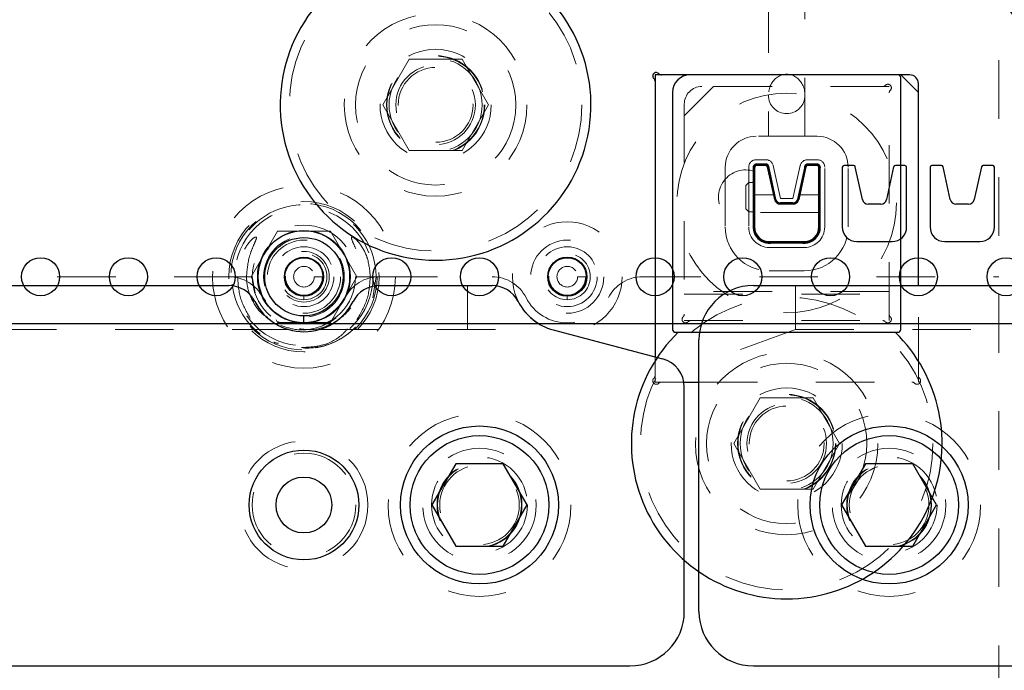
# Model space of a CAD drawing. Header units: inches. Extents: x 1880 to 2363, y -453 to -54.
# Tile 753 of 1056: x 1983.58 to 1985.26, y -68.53 to -67.42. Entities that reach past the tile are written whole.
import ezdxf

# ---------------------------------------------------------------- set-up
doc = ezdxf.new("R2010")
doc.units = ezdxf.units.IN
doc.header["$LTSCALE"] = 0.5
doc.header["$MEASUREMENT"] = 0
doc.linetypes.add('HIDDEN', pattern=[0.225, 0.15, -0.075])
for name, color, linetype in [('APP-M-S', 30, 'Continuous'), ('DIE-M-S', 8, 'Continuous'), ('DIE-M-S2', 1, 'Continuous'), ('DIE-M-S3', 8, 'Continuous'), ('DSS-M-S', 53, 'Continuous'), ('PAD-M-S', 135, 'Continuous'), ('PUN-M-S', 8, 'Continuous'), ('RAI-M-S', 8, 'Continuous'), ('SID-M-D', 42, 'Continuous'), ('ST1-M-S', 193, 'Continuous'), ('ST2-M-S', 193, 'Continuous'), ('SVD-M-S', 8, 'Continuous'), ('SVF-M-S', 8, 'Continuous')]:
    doc.layers.add(name, color=color, linetype=linetype)

# ---------------------------------------------------------------- blocks, each defined once
blk = doc.blocks.new('STRIP')
at = {"layer": 'APP-M-S', "linetype": 'Continuous', "lineweight": 25}
for p, q in [((1947.7705, -67.6741), (1947.7705, -67.7761)), ((1947.7898, -67.6711), (1947.7735, -67.6711)), ((1947.805, -67.7294), (1947.7927, -67.6734)), ((1947.8583, -67.6734), (1947.846, -67.7294)), ((1947.8775, -67.6711), (1947.8613, -67.6711)), ((1947.8805, -67.7761), (1947.8805, -67.6741)), ((1947.9205, -67.6741), (1947.9205, -67.7761)), ((1947.9398, -67.6711), (1947.9235, -67.6711)), ((1947.955, -67.7294), (1947.9427, -67.6734)), ((1948.0083, -67.6734), (1947.996, -67.7294)), ((1948.0275, -67.6711), (1948.0113, -67.6711)), ((1948.0305, -67.7761), (1948.0305, -67.6741)), ((1948.0705, -67.6741), (1948.0705, -67.7761)), ((1948.0898, -67.6711), (1948.0735, -67.6711)), ((1948.105, -67.7294), (1948.0927, -67.6734)), ((1948.1583, -67.6734), (1948.146, -67.7294)), ((1948.1775, -67.6711), (1948.1613, -67.6711)), ((1948.1805, -67.7761), (1948.1805, -67.6741)), ((1947.8363, -67.7372), (1947.8148, -67.7372)), ((1947.9863, -67.7372), (1947.9648, -67.7372)), ((1948.1363, -67.7372), (1948.1148, -67.7372)), ((1947.7955, -67.8011), (1947.8555, -67.8011)), ((1947.9455, -67.8011), (1948.0055, -67.8011)), ((1948.0955, -67.8011), (1948.1555, -67.8011)), ((1936.8505, -67.9411), (1951.3505, -67.9411))]:
    blk.add_line(p, q, dxfattribs=at)
for centre in [(1946.5505, -67.8611), (1946.7005, -67.8611), (1946.8505, -67.8611), (1947.0005, -67.8611), (1947.1505, -67.8611), (1947.3005, -67.8611), (1947.4505, -67.8611), (1947.6005, -67.8611), (1947.7505, -67.8611), (1947.9005, -67.8611), (1948.0505, -67.8611), (1948.2005, -67.8611)]:
    blk.add_circle(centre, 0.0325, dxfattribs=at)
for centre, radius, start, end in [((1947.7735, -67.6741), 0.003, 90, 180), ((1947.7898, -67.6741), 0.003, 12.4074, 90), ((1947.8613, -67.6741), 0.003, 90, 167.5926), ((1947.8775, -67.6741), 0.003, 0, 90), ((1947.9235, -67.6741), 0.003, 90, 180), ((1947.9398, -67.6741), 0.003, 12.4074, 90), ((1948.0113, -67.6741), 0.003, 90, 167.5926), ((1948.0275, -67.6741), 0.003, 0, 90), ((1948.0735, -67.6741), 0.003, 90, 180), ((1948.0898, -67.6741), 0.003, 12.4074, 90), ((1948.1613, -67.6741), 0.003, 90, 167.5926), ((1948.1775, -67.6741), 0.003, 0, 90), ((1947.8148, -67.7272), 0.01, 192.4074, 270), ((1947.8363, -67.7272), 0.01, 270, 347.5926), ((1947.9648, -67.7272), 0.01, 192.4074, 270), ((1947.9863, -67.7272), 0.01, 270, 347.5926), ((1948.1148, -67.7272), 0.01, 192.4074, 270), ((1948.1363, -67.7272), 0.01, 270, 347.5926), ((1947.7955, -67.7761), 0.025, 180, 270), ((1947.8555, -67.7761), 0.025, 270, 0), ((1947.9455, -67.7761), 0.025, 180, 270), ((1948.0055, -67.7761), 0.025, 270, 0), ((1948.0955, -67.7761), 0.025, 180, 270), ((1948.1555, -67.7761), 0.025, 270, 0)]:
    blk.add_arc(centre, radius, start, end, dxfattribs=at)

msp = doc.modelspace()

# ---------------------------------------------------------------- linework, layer by layer
at = {"layer": 'DIE-M-S', "linetype": 'Continuous', "lineweight": 25}
for p, q in [((1985.10106, -67.51607), (1984.67701, -67.51607)), ((1984.66606, -67.52702), (1984.66606, -67.99787)), ((1985.11606, -67.87617), (1985.11606, -67.53107)), ((1984.71533, -68.04107), (1984.74106, -68.04107))]:
    msp.add_line(p, q, dxfattribs=at)
at = {"layer": 'DIE-M-S', "linetype": 'HIDDEN', "lineweight": 18}
for p, q in [((1985.11606, -68.03011), (1985.11606, -67.87617)), ((1984.66606, -67.99787), (1984.66606, -68.03011)), ((1984.67701, -68.04107), (1984.71533, -68.04107)), ((1984.74106, -68.04107), (1985.1051, -68.04107))]:
    msp.add_line(p, q, dxfattribs=at)
at = {"layer": 'DIE-M-S', "linetype": 'Continuous', "lineweight": 25}
for centre, radius in [((1984.06606, -67.86107), 0.079), ((1984.51606, -67.86107), 0.0335)]:
    msp.add_circle(centre, radius, dxfattribs=at)
at = {"layer": 'DIE-M-S', "linetype": 'HIDDEN', "lineweight": 18}
for centre in [(1984.36606, -68.25117), (1985.06606, -68.25117)]:
    msp.add_circle(centre, 0.068, dxfattribs=at)
at = {"layer": 'DIE-M-S', "linetype": 'Continuous', "lineweight": 25}
for centre, radius, start, end in [((1984.66818, -67.51819), 0.006, 42.59227, 227.40773), ((1984.66006, -67.52702), 0.006, 0, 47.40773), ((1984.67701, -67.51007), 0.006, 222.59227, 270), ((1985.10106, -67.53107), 0.015, 0, 90)]:
    msp.add_arc(centre, radius, start, end, dxfattribs=at)
at = {"layer": 'DIE-M-S', "linetype": 'HIDDEN', "lineweight": 18}
for centre, start, end in [((1984.66818, -68.03894), 132.59227, 317.40773), ((1984.66006, -68.03011), 312.59227, 0), ((1984.67701, -68.04707), 90, 137.40773), ((1985.1051, -68.04707), 42.59227, 90), ((1985.11394, -68.03894), 222.59227, 47.40773), ((1985.12206, -68.03011), 180, 227.40773)]:
    msp.add_arc(centre, 0.006, start, end, dxfattribs=at)
at = {"layer": 'DIE-M-S2', "linetype": 'Continuous', "lineweight": 25}
for p, q in [((1984.66606, -67.51607), (1984.66606, -67.99787)), ((1985.08606, -67.51607), (1984.66606, -67.51607)), ((1985.11606, -67.54607), (1985.08606, -67.51607)), ((1985.11606, -67.87617), (1985.11606, -67.54607)), ((1984.83389, -67.67407), (1984.83389, -67.77607)), ((1984.85531, -67.6689), (1984.83906, -67.6689)), ((1984.87267, -67.72889), (1984.86036, -67.67295)), ((1984.92176, -67.67295), (1984.90945, -67.72889)), ((1984.94306, -67.6689), (1984.92681, -67.6689)), ((1984.94823, -67.77607), (1984.94823, -67.67407)), ((1984.9018, -67.73504), (1984.88031, -67.73504)), ((1984.86106, -67.80324), (1984.92106, -67.80324)), ((1984.71533, -68.04107), (1984.74106, -68.04107))]:
    msp.add_line(p, q, dxfattribs=at)
at = {"layer": 'DIE-M-S2', "linetype": 'HIDDEN', "lineweight": 18}
for p, q in [((1985.11606, -68.04107), (1985.11606, -67.87617)), ((1984.66606, -67.99787), (1984.66606, -68.04107)), ((1984.66606, -68.04107), (1984.71533, -68.04107)), ((1984.74106, -68.04107), (1985.11606, -68.04107))]:
    msp.add_line(p, q, dxfattribs=at)
at = {"layer": 'DIE-M-S2', "linetype": 'Continuous', "lineweight": 25}
for centre, radius, start, end in [((1984.83906, -67.67407), 0.00517, 90, 180), ((1984.85531, -67.67407), 0.00517, 12.40742, 90), ((1984.92681, -67.67407), 0.00517, 90, 167.59258), ((1984.94306, -67.67407), 0.00517, 0, 90), ((1984.88031, -67.72721), 0.00783, 192.40742, 270), ((1984.9018, -67.72721), 0.00783, 270, 347.59258), ((1984.86106, -67.77607), 0.02717, 180, 270), ((1984.92106, -67.77607), 0.02717, 270, 0)]:
    msp.add_arc(centre, radius, start, end, dxfattribs=at)
at = {"layer": 'DIE-M-S3', "linetype": 'HIDDEN', "lineweight": 18}
for p, q in [((1984.85981, -67.17857), (1984.85981, -67.62107)), ((1984.92231, -67.62107), (1984.92231, -67.17857)), ((1984.94306, -67.62107), (1984.83906, -67.62107)), ((1984.78606, -67.67407), (1984.78606, -67.77607)), ((1984.82606, -67.67407), (1984.82606, -67.77607)), ((1984.85531, -67.66107), (1984.83906, -67.66107)), ((1984.88031, -67.72721), (1984.86801, -67.67127)), ((1984.91411, -67.67127), (1984.9018, -67.72721)), ((1984.94306, -67.66107), (1984.92681, -67.66107)), ((1984.95606, -67.77607), (1984.95606, -67.67407)), ((1984.99606, -67.77607), (1984.99606, -67.67407)), ((1984.9018, -67.72721), (1984.88031, -67.72721)), ((1984.86106, -67.81107), (1984.92106, -67.81107)), ((1984.09952, -67.86107), (1984.09952, -67.86107)), ((1984.10937, -67.86107), (1984.10937, -67.86107)), ((1984.13496, -67.86107), (1984.13496, -67.86107)), ((1984.1448, -67.86107), (1984.1448, -67.86107)), ((1984.86106, -67.85107), (1984.92106, -67.85107)), ((1984.06606, -67.97918), (1984.06606, -67.97918))]:
    msp.add_line(p, q, dxfattribs=at)
for centre, radius in [((1984.06606, -67.86107), 0.125), ((1984.06606, -67.86107), 0.11811), ((1984.06606, -67.86107), 0.0689), ((1984.51606, -67.86107), 0.0625), ((1984.06606, -67.86107), 0.04331), ((1984.06606, -68.25117), 0.10937)]:
    msp.add_circle(centre, radius, dxfattribs=at)
at = {"layer": 'DIE-M-S3', "linetype": 'Continuous', "lineweight": 25}
for radius in [0.07874, 0.06693, 0.03346]:
    msp.add_circle((1984.06606, -67.86107), radius, dxfattribs=at)
at = {"layer": 'DIE-M-S3', "linetype": 'HIDDEN', "lineweight": 18}
for centre, radius, start, end in [((1984.89106, -67.55107), 0.03125, 180, 0), ((1984.83906, -67.67407), 0.053, 90, 180), ((1984.94306, -67.67407), 0.053, 360, 90), ((1984.83906, -67.67407), 0.013, 90, 180), ((1984.85531, -67.67407), 0.013, 12.40742, 90), ((1984.92681, -67.67407), 0.013, 90, 167.59258), ((1984.94306, -67.67407), 0.013, 360, 90), ((1984.86106, -67.77607), 0.075, 180, 270), ((1984.86106, -67.77607), 0.035, 180, 270), ((1984.92106, -67.77607), 0.035, 270, 0), ((1984.92106, -67.77607), 0.075, 270, 0)]:
    msp.add_arc(centre, radius, start, end, dxfattribs=at)
msp.add_ellipse((1984.89106, -67.55107), major_axis=(0, -0.03608), ratio=0.8660254, start_param=1.5707963, end_param=4.712389, dxfattribs=at)
at = {"layer": 'DIE-M-S3', "linetype": 'Continuous', "lineweight": 25}
msp.add_open_spline([(1984.06606, -67.93981), (1984.06606, -67.9396), (1984.06606, -67.93916), (1984.06606, -67.93597), (1984.06606, -67.932), (1984.06606, -67.92929), (1984.06606, -67.92799)], degree=3, knots=[0, 0, 0, 0, 0.2702613, 0.5624294, 0.7897364, 1, 1, 1, 1], dxfattribs=at)
at = {"layer": 'DSS-M-S', "linetype": 'HIDDEN', "lineweight": 18}
for centre, radius in [((1984.89106, -67.73504), 0.1875), ((1984.06606, -67.86107), 0.1285), ((1984.51606, -67.86107), 0.09375)]:
    msp.add_circle(centre, radius, dxfattribs=at)
at = {"layer": 'PAD-M-S', "linetype": 'HIDDEN', "lineweight": 18}
for p, q in [((1984.76606, -67.53607), (1984.71606, -67.58607)), ((1985.06606, -67.53607), (1984.74606, -67.53607)), ((1985.06606, -67.93607), (1985.06606, -67.53607)), ((1984.71606, -67.56607), (1984.71606, -67.93607)), ((1984.85267, -67.67107), (1984.8417, -67.67107)), ((1984.87038, -67.72857), (1984.85881, -67.676)), ((1984.92331, -67.676), (1984.91174, -67.72857)), ((1984.94041, -67.67107), (1984.92945, -67.67107)), ((1984.83606, -67.67671), (1984.83606, -67.68105)), ((1984.94606, -67.76892), (1984.94606, -67.67671)), ((1984.83606, -67.69507), (1984.83606, -67.75507)), ((1984.901, -67.73721), (1984.88112, -67.73721)), ((1984.8682, -67.80107), (1984.91392, -67.80107)), ((1985.06606, -67.88607), (1984.71606, -67.88607)), ((1984.71606, -67.89107), (1985.06606, -67.89107)), ((1984.71606, -67.93607), (1985.06606, -67.93607))]:
    msp.add_line(p, q, dxfattribs=at)
for centre in [(1984.29106, -67.5674), (1984.89106, -68.14607)]:
    msp.add_circle(centre, 0.068, dxfattribs=at)
for centre, radius, start, end in [((1984.74606, -67.56607), 0.03, 90, 180), ((1985.0551, -67.53007), 0.006, 270, 317.40773), ((1985.06394, -67.53819), 0.006, 312.59227, 137.40773), ((1985.07206, -67.54702), 0.006, 132.59227, 180), ((1984.83906, -67.67407), 0.004, 48.59038, 221.40962), ((1984.85531, -67.67407), 0.004, 330.9978, 131.40962), ((1984.92681, -67.67407), 0.004, 48.59038, 209.0022), ((1984.94306, -67.67407), 0.004, 318.59038, 131.40962), ((1984.82106, -67.72507), 0.0465, 71.18094, 288.7559), ((1984.88112, -67.72621), 0.011, 192.40742, 270), ((1984.901, -67.72621), 0.011, 270, 347.59258), ((1984.86106, -67.77607), 0.026, 164.05763, 285.94237), ((1984.92106, -67.77607), 0.026, 254.05763, 15.94237), ((1984.71006, -67.92511), 0.006, 312.59227, 0), ((1985.07206, -67.92511), 0.006, 180, 227.40773), ((1984.71818, -67.93394), 0.006, 132.59227, 317.40773), ((1984.72701, -67.94207), 0.006, 90, 137.40773), ((1985.0551, -67.94207), 0.006, 42.59227, 90), ((1985.06394, -67.93394), 0.006, 222.59227, 47.40773)]:
    msp.add_arc(centre, radius, start, end, dxfattribs=at)
at = {"layer": 'PUN-M-S', "linetype": 'HIDDEN', "lineweight": 18}
for p, q in [((1984.83606, -67.67407), (1984.83606, -67.77607)), ((1984.85531, -67.67107), (1984.83906, -67.67107)), ((1984.87055, -67.72936), (1984.85824, -67.67342)), ((1984.92388, -67.67342), (1984.91157, -67.72936)), ((1984.94306, -67.67107), (1984.92681, -67.67107)), ((1984.94606, -67.77607), (1984.94606, -67.67407)), ((1984.82606, -67.70007), (1984.82106, -67.70507)), ((1984.82106, -67.74507), (1984.82106, -67.70507)), ((1984.83106, -67.70007), (1984.82606, -67.70007)), ((1984.83606, -67.72107), (1984.86872, -67.72107)), ((1984.91339, -67.72107), (1984.94606, -67.72107)), ((1984.9018, -67.73721), (1984.88031, -67.73721)), ((1984.82106, -67.74507), (1984.82606, -67.75007)), ((1984.83106, -67.75007), (1984.82606, -67.75007)), ((1984.94606, -67.75107), (1984.83606, -67.75107)), ((1984.86106, -67.80107), (1984.92106, -67.80107))]:
    msp.add_line(p, q, dxfattribs=at)
for centre, radius, start, end in [((1984.83906, -67.67407), 0.003, 90, 180), ((1984.85531, -67.67407), 0.003, 12.40742, 90), ((1984.92681, -67.67407), 0.003, 90, 167.59258), ((1984.94306, -67.67407), 0.003, 0, 90), ((1984.83106, -67.69507), 0.005, 270, 0), ((1984.88031, -67.72721), 0.01, 192.40742, 270), ((1984.9018, -67.72721), 0.01, 270, 347.59258), ((1984.83106, -67.75507), 0.005, 0, 90), ((1984.86106, -67.77607), 0.025, 180, 270), ((1984.92106, -67.77607), 0.025, 270, 0)]:
    msp.add_arc(centre, radius, start, end, dxfattribs=at)
at = {"layer": 'RAI-M-S', "linetype": 'Continuous', "lineweight": 25}
for p, q in [((1983.4445, -67.87617), (1983.93761, -67.87617)), ((1984.1945, -67.87617), (1984.38761, -67.87617)), ((1984.83406, -67.87617), (1985.58761, -67.87617)), ((1984.49207, -67.95195), (1984.67882, -68.00124)), ((1984.74106, -68.43317), (1984.74106, -67.96917)), ((1984.71606, -68.43317), (1984.71606, -68.04958)), ((1981.20906, -68.52617), (1984.62306, -68.52617)), ((1984.83406, -68.52617), (1988.34806, -68.52617))]:
    msp.add_line(p, q, dxfattribs=at)
at = {"layer": 'RAI-M-S', "linetype": 'HIDDEN', "lineweight": 18}
for p, q in [((1984.34542, -67.95107), (1984.34542, -67.87617)), ((1984.90591, -67.95107), (1984.90591, -67.87617)), ((1983.34319, -67.95107), (1984.03893, -67.95107)), ((1984.09319, -67.95107), (1984.48893, -67.95107)), ((1984.90591, -67.95107), (1984.74106, -68.01107)), ((1984.90591, -67.95107), (1985.68893, -67.95107))]:
    msp.add_line(p, q, dxfattribs=at)
at = {"layer": 'RAI-M-S', "linetype": 'Continuous', "lineweight": 25}
msp.add_circle((1984.06606, -68.25117), 0.09375, dxfattribs=at)
at = {"layer": 'RAI-M-S', "linetype": 'HIDDEN', "lineweight": 18}
for centre in [(1984.36606, -68.25117), (1985.06606, -68.25117)]:
    msp.add_circle(centre, 0.097, dxfattribs=at)
at = {"layer": 'RAI-M-S', "linetype": 'Continuous', "lineweight": 25}
for centre, radius, start, end in [((1983.93761, -67.92617), 0.05, 26.87743, 90), ((1984.1945, -67.92617), 0.05, 90, 153.12257), ((1984.38761, -67.92617), 0.05, 26.87743, 90), ((1984.83406, -67.96917), 0.093, 90, 180), ((1984.06606, -67.86107), 0.094, 206.87743, 333.12257), ((1984.51606, -67.86107), 0.094, 206.87743, 255.21623), ((1984.66606, -68.04958), 0.05, 0, 75.21623), ((1984.62306, -68.43317), 0.093, 270, 0), ((1984.83406, -68.43317), 0.093, 180, 270)]:
    msp.add_arc(centre, radius, start, end, dxfattribs=at)
at = {"layer": 'ST1-M-S', "linetype": 'Continuous', "lineweight": 25}
for p, q in [((1985.08106, -67.51607), (1984.72606, -67.51607)), ((1985.08606, -67.95107), (1985.08606, -67.52107)), ((1984.69606, -67.54607), (1984.69606, -67.95107)), ((1984.70106, -67.95607), (1985.08106, -67.95607))]:
    msp.add_line(p, q, dxfattribs=at)
at = {"layer": 'ST1-M-S', "linetype": 'HIDDEN', "lineweight": 18}
for centre in [(1984.36606, -68.25117), (1985.06606, -68.25117)]:
    msp.add_circle(centre, 0.15625, dxfattribs=at)
at = {"layer": 'ST1-M-S', "linetype": 'Continuous', "lineweight": 25}
for centre, radius, start, end in [((1985.49106, -67.25607), 0.2655, 293.29593, 246.70407), ((1984.29106, -67.5674), 0.2655, 113.29593, 66.70407), ((1984.72606, -67.54607), 0.03, 90, 180), ((1985.08106, -67.52107), 0.005, 0, 90), ((1984.89106, -68.14607), 0.2655, 134.30507, 45.69493), ((1984.70106, -67.95107), 0.005, 180, 270), ((1985.08106, -67.95107), 0.005, 270, 0)]:
    msp.add_arc(centre, radius, start, end, dxfattribs=at)
at = {"layer": 'ST2-M-S', "linetype": 'HIDDEN', "lineweight": 18}
for p, q in [((1985.25356, -68.99107), (1985.25356, -65.74107)), ((1984.06606, -67.80988), (1984.06606, -67.80988)), ((1984.51606, -67.80988), (1984.51606, -67.80988)), ((1984.06606, -67.82957), (1984.06606, -67.82957)), ((1984.51606, -67.82957), (1984.51606, -67.82957)), ((1983.4445, -67.86117), (1983.93761, -67.86117)), ((1984.08367, -67.86107), (1984.09755, -67.86107)), ((1984.1945, -67.86117), (1984.38761, -67.86117)), ((1984.53367, -67.86107), (1984.54755, -67.86107)), ((1984.6445, -67.86117), (1985.25356, -67.86117))]:
    msp.add_line(p, q, dxfattribs=at)
at = {"layer": 'ST2-M-S', "linetype": 'Continuous', "lineweight": 25}
for p, q in [((1984.85107, -67.67057), (1984.8433, -67.67057)), ((1984.93882, -67.67057), (1984.93105, -67.67057)), ((1984.83556, -67.67831), (1984.83556, -67.76577)), ((1984.87104, -67.72925), (1984.85964, -67.67746)), ((1984.92248, -67.67746), (1984.91108, -67.72925)), ((1984.94656, -67.76577), (1984.94656, -67.67831)), ((1984.9018, -67.73671), (1984.88031, -67.73671)), ((1984.87135, -67.80157), (1984.91076, -67.80157))]:
    msp.add_line(p, q, dxfattribs=at)
at = {"layer": 'ST2-M-S', "linetype": 'HIDDEN', "lineweight": 18}
for centre, radius in [((1984.06606, -67.86107), 0.0625), ((1984.06606, -67.86107), 0.05118), ((1984.51606, -67.86107), 0.0625), ((1984.51606, -67.86107), 0.05118), ((1984.06606, -67.86107), 0.03937), ((1984.51606, -67.86107), 0.03937), ((1984.06606, -67.86107), 0.0315), ((1984.06606, -67.86107), 0.0315), ((1984.06606, -67.86107), 0.01761), ((1984.51606, -67.86107), 0.0315), ((1984.51606, -67.86107), 0.0315), ((1984.51606, -67.86107), 0.01761)]:
    msp.add_circle(centre, radius, dxfattribs=at)
at = {"layer": 'ST2-M-S', "linetype": 'Continuous', "lineweight": 25}
for centre, radius, start, end in [((1984.83906, -67.67407), 0.0055, 39.5212, 230.4788), ((1984.85531, -67.67407), 0.0055, 321.92861, 140.4788), ((1984.92681, -67.67407), 0.0055, 39.5212, 218.07139), ((1984.94306, -67.67407), 0.0055, 309.5212, 140.4788), ((1984.88031, -67.72721), 0.0095, 192.40742, 270), ((1984.9018, -67.72721), 0.0095, 270, 347.59258), ((1984.86106, -67.77607), 0.0275, 158.0136, 291.9864), ((1984.92106, -67.77607), 0.0275, 248.0136, 21.9864)]:
    msp.add_arc(centre, radius, start, end, dxfattribs=at)
at = {"layer": 'ST2-M-S', "linetype": 'HIDDEN', "lineweight": 18}
for centre, radius, start, end in [((1983.93761, -67.92617), 0.065, 26.87743, 90), ((1984.1945, -67.92617), 0.065, 90, 153.12257), ((1984.38761, -67.92617), 0.065, 26.87743, 90), ((1984.6445, -67.92617), 0.065, 90, 153.12257), ((1984.06606, -67.86107), 0.079, 206.87743, 333.12257), ((1984.51606, -67.86107), 0.079, 206.87743, 333.12257)]:
    msp.add_arc(centre, radius, start, end, dxfattribs=at)
for points in [[(1984.06606, -67.90044), (1984.06606, -67.89932), (1984.06606, -67.897), (1984.06606, -67.89436), (1984.06606, -67.89282), (1984.06606, -67.89265), (1984.06606, -67.89256)], [(1984.51606, -67.90044), (1984.51606, -67.89932), (1984.51606, -67.897), (1984.51606, -67.89436), (1984.51606, -67.89282), (1984.51606, -67.89265), (1984.51606, -67.89256)]]:
    msp.add_open_spline(points, degree=3, knots=[0, 0, 0, 0, 0.2702613, 0.5624294, 0.7897364, 1, 1, 1, 1], dxfattribs=at)
at = {"layer": 'SVD-M-S', "linetype": 'HIDDEN', "lineweight": 18}
for p, q in [((1983.97588, -67.86107), (1984.02097, -67.78297)), ((1984.02097, -67.78297), (1984.11115, -67.78297)), ((1984.11115, -67.78297), (1984.15624, -67.86107)), ((1983.97781, -67.86107), (1983.94281, -67.86107)), ((1983.97863, -67.86583), (1983.97588, -67.86107)), ((1983.98256, -67.88874), (1983.97781, -67.86107)), ((1984.15624, -67.86107), (1984.11115, -67.93917)), ((1984.18931, -67.86107), (1984.15439, -67.86107)), ((1984.18394, -67.89706), (1984.18931, -67.86107)), ((1984.02097, -67.93917), (1984.0185, -67.93489)), ((1984.11115, -67.93917), (1984.02097, -67.93917)), ((1984.02129, -67.93779), (1984.02905, -67.94118)), ((1984.11796, -67.93303), (1984.09952, -67.94233))]:
    msp.add_line(p, q, dxfattribs=at)
at = {"layer": 'SVD-M-S', "linetype": 'Continuous', "lineweight": 25}
for p, q in [((1984.32546, -68.18085), (1984.28487, -68.25117)), ((1984.40665, -68.18085), (1984.32546, -68.18085)), ((1984.44725, -68.25117), (1984.40665, -68.18085)), ((1985.02546, -68.18085), (1984.98487, -68.25117)), ((1985.10665, -68.18085), (1985.02546, -68.18085)), ((1985.14725, -68.25117), (1985.10665, -68.18085)), ((1984.28487, -68.25117), (1984.32546, -68.32148)), ((1984.40665, -68.32148), (1984.44725, -68.25117)), ((1984.98487, -68.25117), (1985.02546, -68.32148)), ((1985.10665, -68.32148), (1985.14725, -68.25117)), ((1984.32546, -68.32148), (1984.40665, -68.32148)), ((1985.02546, -68.32148), (1985.10665, -68.32148))]:
    msp.add_line(p, q, dxfattribs=at)
at = {"layer": 'SVD-M-S', "linetype": 'HIDDEN', "lineweight": 18}
for centre, radius in [((1984.06606, -67.86107), 0.15625), ((1984.06606, -67.86107), 0.08825), ((1984.06606, -67.86107), 0.078), ((1984.06606, -68.25117), 0.0885), ((1984.36606, -68.25117), 0.082), ((1984.36606, -68.25117), 0.07247), ((1984.36606, -68.25117), 0.0722), ((1984.36606, -68.25117), 0.07168), ((1985.06606, -68.25117), 0.082), ((1985.06606, -68.25117), 0.07247), ((1985.06606, -68.25117), 0.0722), ((1985.06606, -68.25117), 0.07168)]:
    msp.add_circle(centre, radius, dxfattribs=at)
at = {"layer": 'SVD-M-S', "linetype": 'Continuous', "lineweight": 25}
for centre, radius in [((1984.36606, -68.25117), 0.135), ((1985.06606, -68.25117), 0.135), ((1984.36606, -68.25117), 0.1186), ((1985.06606, -68.25117), 0.1186), ((1984.06606, -68.25117), 0.04775)]:
    msp.add_circle(centre, radius, dxfattribs=at)
at = {"layer": 'SVD-M-S', "linetype": 'HIDDEN', "lineweight": 18}
msp.add_arc((1984.06606, -67.86107), 0.12325, 360, 315.72721, dxfattribs=at)
for points, knots in [([(1983.96794, -67.86107), (1983.96894, -67.84923), (1983.97045, -67.83152), (1983.9779, -67.81229), (1983.982, -67.80301), (1983.98395, -67.79836), (1983.98471, -67.79594), (1983.9849, -67.7947), (1983.98484, -67.79403), (1983.9847, -67.79363), (1983.98446, -67.79338), (1983.98417, -67.79323), (1983.9837, -67.79318), (1983.98253, -67.79343), (1983.97879, -67.7956), (1983.96982, -67.80457), (1983.95811, -67.8243), (1983.953, -67.84581), (1983.95273, -67.85887), (1983.95268, -67.86107)], [0, 0, 0, 0, 0.2379614, 0.3558648, 0.4139563, 0.4430096, 0.4576723, 0.4650202, 0.468145, 0.4713047, 0.4731896, 0.4750753, 0.4777409, 0.4826796, 0.4989153, 0.5638328, 0.7365381, 0.9556022, 1, 1, 1, 1]), ([(1984.17944, -67.86107), (1984.17837, -67.84982), (1984.17646, -67.82967), (1984.16454, -67.80768), (1984.15496, -67.79689), (1984.15016, -67.79367), (1984.14874, -67.79324), (1984.14826, -67.79318), (1984.14786, -67.79326), (1984.14759, -67.79343), (1984.14738, -67.79371), (1984.14723, -67.79419), (1984.14727, -67.79568), (1984.14909, -67.80096), (1984.15495, -67.81351), (1984.1624, -67.83434), (1984.16358, -67.85204), (1984.16418, -67.86107)], [0, 0, 0, 0, 0.2257023, 0.4042496, 0.4931466, 0.5153527, 0.5191338, 0.5229358, 0.5250771, 0.5272378, 0.5291333, 0.5319246, 0.5373757, 0.5588102, 0.6434775, 0.8183439, 1, 1, 1, 1]), ([(1983.97427, -67.93174), (1983.96812, -67.92125), (1983.95534, -67.89944), (1983.95359, -67.87418), (1983.95268, -67.86107)], [0, 0, 0, 0, 0.4811833, 1, 1, 1, 1]), ([(1983.96794, -67.86107), (1983.96803, -67.86405), (1983.96845, -67.87743), (1983.97601, -67.9006), (1983.98948, -67.92172), (1984.00105, -67.92895), (1984.00353, -67.93049)], [0, 0, 0, 0, 0.1103256, 0.495314, 0.891973, 1, 1, 1, 1]), ([(1984.02657, -67.94447), (1984.03556, -67.94745), (1984.05454, -67.95374), (1984.08532, -67.95063), (1984.11397, -67.93832), (1984.13681, -67.91736), (1984.14844, -67.89578), (1984.15228, -67.88134), (1984.15345, -67.87494), (1984.15386, -67.8719), (1984.15416, -67.86892), (1984.15434, -67.86668), (1984.15447, -67.86391), (1984.15449, -67.86203), (1984.1545, -67.86107)], [0, 0, 0, 0, 0.1567393, 0.3310772, 0.5021307, 0.6703066, 0.8382693, 0.9026123, 0.9186663, 0.9466697, 0.953668, 0.9686986, 0.983972, 1, 1, 1, 1]), ([(1984.05832, -67.94994), (1984.06498, -67.95084), (1984.08223, -67.95318), (1984.10997, -67.94489), (1984.13709, -67.92708), (1984.15642, -67.90101), (1984.16365, -67.8774), (1984.16408, -67.86404), (1984.16418, -67.86107)], [0, 0, 0, 0, 0.1284288, 0.3324816, 0.5385166, 0.7437376, 0.9429204, 1, 1, 1, 1]), ([(1984.17944, -67.86107), (1984.17849, -67.87416), (1984.17659, -67.90045), (1984.1632, -67.92313), (1984.15648, -67.93451)], [0, 0, 0, 0, 0.4982217, 1, 1, 1, 1]), ([(1984.15431, -67.9471), (1984.15309, -67.94832), (1984.14223, -67.95916), (1984.1177, -67.97526), (1984.07784, -67.98522), (1984.03834, -67.98043), (1984.00994, -67.96942), (1983.99891, -67.95782), (1983.99687, -67.95567)], [0, 0, 0, 0, 0.0296945, 0.2651226, 0.4965645, 0.7242061, 0.9489615, 1, 1, 1, 1]), ([(1984.14074, -67.9502), (1984.13697, -67.95428), (1984.12434, -67.96793), (1984.0962, -67.98048), (1984.07242, -67.98156), (1984.06163, -67.98205)], [0, 0, 0, 0, 0.1888255, 0.6321303, 1, 1, 1, 1]), ([(1984.0223, -67.97489), (1984.01991, -67.97466), (1984.01722, -67.97441), (1984.01505, -67.97292), (1984.0148, -67.97274)], [0, 0, 0, 0, 0.8839994, 1, 1, 1, 1])]:
    msp.add_open_spline(points, degree=3, knots=knots, dxfattribs=at)
at = {"layer": 'SVF-M-S', "linetype": 'HIDDEN', "lineweight": 18}
for p, q in [((1984.20085, -67.5674), (1984.24595, -67.48928)), ((1984.24595, -67.48928), (1984.33616, -67.48928)), ((1984.33616, -67.48928), (1984.38127, -67.5674)), ((1984.24595, -67.64553), (1984.20085, -67.5674)), ((1984.38127, -67.5674), (1984.33616, -67.64553)), ((1984.33616, -67.64553), (1984.24595, -67.64553)), ((1984.80085, -68.14607), (1984.84595, -68.06794)), ((1984.84595, -68.06794), (1984.93616, -68.06794)), ((1984.93616, -68.06794), (1984.98127, -68.14607)), ((1984.84595, -68.22419), (1984.80085, -68.14607)), ((1984.98127, -68.14607), (1984.93616, -68.22419)), ((1984.93616, -68.22419), (1984.84595, -68.22419))]:
    msp.add_line(p, q, dxfattribs=at)
for centre, radius in [((1985.49106, -67.25607), 0.25), ((1984.29106, -67.5674), 0.25), ((1984.29106, -67.5674), 0.156), ((1984.29106, -67.5674), 0.137), ((1984.29106, -67.5674), 0.095), ((1984.29106, -67.5674), 0.08397), ((1984.29106, -67.5674), 0.0837), ((1984.29106, -67.5674), 0.08318), ((1984.29106, -67.5674), 0.0795), ((1984.29106, -67.5674), 0.06398), ((1984.89106, -68.14607), 0.25), ((1984.89106, -68.14607), 0.156), ((1984.89106, -68.14607), 0.137), ((1984.89106, -68.14607), 0.095), ((1984.89106, -68.14607), 0.08397), ((1984.89106, -68.14607), 0.0837), ((1984.89106, -68.14607), 0.08318), ((1984.89106, -68.14607), 0.0795), ((1984.89106, -68.14607), 0.06398)]:
    msp.add_circle(centre, radius, dxfattribs=at)

# ---------------------------------------------------------------- block references
at = {"layer": 'SID-M-D'}
msp.add_blockref('STRIP', (37.06555, 0), dxfattribs=at)

doc.saveas('drawing.dxf')
